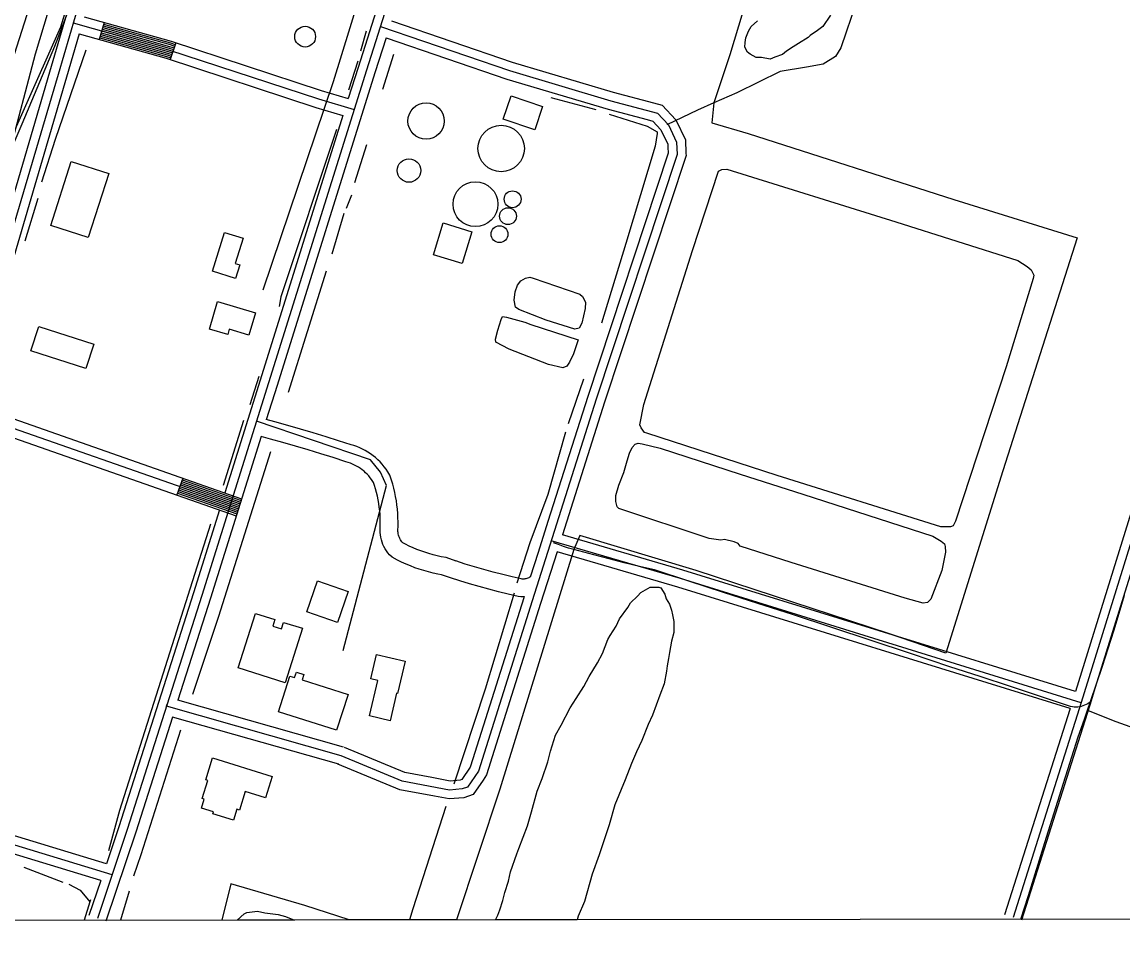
# Model space of a CAD drawing. Extents: x 3297772 to 3335630, y 634068 to 659439.
# Drawn here: x 3329468 to 3331326, y 639447 to 640990 of the extents above; entities that cross this region are included whole.
import ezdxf

# ---------------------------------------------------------------- set-up
doc = ezdxf.new("R2010")
doc.units = 0
for name, color, linetype in [('V-BLDG-OTLN', 7, 'Continuous'), ('V-BORW-IDEN', 7, 'Continuous'), ('V-DTCH-CNTR', 7, 'Continuous'), ('V-GRID-FRAM', 7, 'Continuous'), ('V-RAIL-TRAK', 7, 'Continuous'), ('V-ROAD-CNTR', 7, 'Continuous'), ('V-SITE-OTLN', 7, 'Continuous'), ('V-SITE-VEGE', 7, 'Continuous'), ('V-TOPO-SHOR', 7, 'Continuous'), ('V-UTIL-LINE', 7, 'Continuous')]:
    doc.layers.add(name, color=color, linetype=linetype)

msp = doc.modelspace()

# ---------------------------------------------------------------- linework, layer by layer
at = {"layer": 'V-BLDG-OTLN'}
for points in [[(3330293.1, 640865.5), (3330346.4, 640847.4), (3330333.1, 640808.1), (3330279.8, 640826.2)], [(3329516.7, 640646.6), (3329551.2, 640754.7), (3329614.2, 640734.6), (3329579.7, 640626.5)], [(3330162, 640597.3), (3330178.6, 640651.2), (3330227.1, 640636.3), (3330210.5, 640582.4)], [(3329789.3, 640569.5), (3329809.7, 640635), (3329840.9, 640625.3), (3329827.7, 640582.8), (3329835.5, 640580.4), (3329828.3, 640557.4)], [(3329798.1, 640518.3), (3329862, 640499.4), (3329850.9, 640461.8), (3329817.5, 640471.7), (3329815, 640463.1), (3329784.4, 640472.1)], [(3329496.2, 640476.6), (3329589.1, 640446.8), (3329575.7, 640405.3), (3329482.9, 640435.1)], [(3329948.5, 639995.3), (3329966.8, 640047.4), (3330018.5, 640029.3), (3330000.2, 639977.2)], [(3329912.2, 639875.5), (3329832.9, 639900.4), (3329861.7, 639992.3), (3329894.6, 639982), (3329891.1, 639970.9), (3329905.7, 639966.4), (3329909.1, 639977.3), (3329941, 639967.3)], [(3330056.5, 639882.1), (3330066.2, 639923.3), (3330114.3, 639912), (3330101.4, 639857.2), (3330099.9, 639857.6), (3330089, 639811.3), (3330054.4, 639819.4), (3330068.5, 639879.3)], [(3329998.8, 639795.3), (3329900.9, 639826.5), (3329920, 639886.5), (3329927.9, 639884), (3329930.9, 639893.4), (3329943.5, 639889.4), (3329940.6, 639880.5), (3330018.1, 639855.8)], [(3329789.5, 639748.7), (3329889.8, 639717.4), (3329878.6, 639681.3), (3329844.5, 639691.9), (3329834.7, 639660.5), (3329830.4, 639661.9), (3329824.6, 639643.4), (3329789.8, 639654.3), (3329790.8, 639657.6), (3329770.8, 639663.8), (3329775.6, 639679.2), (3329772, 639680.3), (3329781.4, 639710.6), (3329778, 639711.6)]]:
    msp.add_lwpolyline(points, close=True, dxfattribs=at)
at = {"layer": 'V-BORW-IDEN'}
for centre, radius in [((3329945.7, 640965.3), 17.5), ((3330149.8, 640823), 30.7), ((3330276.4, 640776.6), 39.2), ((3330120.9, 640739.5), 19.8), ((3330233, 640682.7), 37.8), ((3330295.7, 640691), 14.2), ((3330287.9, 640662.4), 14.2), ((3330273.6, 640632.1), 14.2)]:
    msp.add_circle(centre, radius, dxfattribs=at)
at = {"layer": 'V-DTCH-CNTR'}
for points in [[(3331317.8, 642318.6), (3331290.3, 642234.1), (3331211.1, 641976.7), (3331130.6, 641753.7), (3331093.2, 641667.8), (3331046.5, 641565.1), (3331007.3, 641441.8), (3330945.3, 641240.8), (3330902.2, 641102.2), (3330849.7, 640946.2), (3330840.4, 640931.7), (3330819.7, 640918.9), (3330791.4, 640913.8), (3330747.1, 640906.6), (3330674.3, 640870.5), (3330635.2, 640853.4), (3330607.6, 640841.3), (3330556.1, 640816.7)], [(3331270.9, 639843.5), (3331268.5, 639841.7), (3331266, 639840), (3331263.4, 639838.6), (3331260.7, 639837.3), (3331257.9, 639836.2), (3331255.1, 639835.4), (3331252.1, 639834.8), (3331249.2, 639834.4), (3331246.2, 639834.3), (3331243.2, 639834.4), (3331240.2, 639834.7), (3331237.3, 639835.2), (3331186.5, 639852.3), (3331135.6, 639869.2), (3331084.6, 639885.9), (3331033.6, 639902.4), (3330967.2, 639924.8), (3330900.8, 639946.9), (3330834.3, 639968.8), (3330767.7, 639990.4), (3330709.5, 640008.8), (3330651.3, 640027.5), (3330593.2, 640046.5), (3330535.2, 640065.7), (3330509.6, 640071.7), (3330484, 640077.9), (3330458.5, 640084.3), (3330433, 640091), (3330407.6, 640097.9), (3330399, 640100.2), (3330390.3, 640102.7), (3330381.8, 640105.4), (3330373.3, 640108.4), (3330364.9, 640111.5)], [(3331153.4, 639476.3), (3331165.9, 639516.6), (3331193.8, 639605.9), (3331221.8, 639695.1), (3331250.1, 639784.2), (3331260.6, 639813.8), (3331265.8, 639829), (3331270.9, 639843.5), (3331281, 639873.3), (3331290.9, 639903.1), (3331300.6, 639933), (3331310.1, 639963), (3331319.3, 639993), (3331328.4, 640023.1)], [(3331265.8, 639829), (3331289.6, 639819.5), (3331313.4, 639810.3), (3331337.4, 639801.4), (3331361.4, 639792.6), (3331385.5, 639784.1), (3331409.7, 639775.8), (3331434, 639767.7), (3331458.3, 639759.9), (3331482.7, 639752.3), (3331500.4, 639745.3), (3331518.1, 639738.6), (3331535.9, 639732), (3331553.8, 639725.6), (3331571.8, 639719.4), (3331589.8, 639713.4), (3331607.9, 639707.7), (3331626, 639702.1), (3331644.3, 639696.7), (3331662.5, 639691.6), (3331680.9, 639686.6), (3331699.3, 639681.9), (3331717.7, 639677.3), (3331736.2, 639673)]]:
    msp.add_lwpolyline(points, dxfattribs=at)
at = {"layer": 'V-GRID-FRAM'}
msp.add_lwpolyline([(3301870.2, 657630.6), (3333425.5, 657662.7), (3333452, 639478.7), (3301880.8, 639446.5), (3301870.2, 657630.6)], dxfattribs=at)
at = {"layer": 'V-RAIL-TRAK'}
for points in [[(3329272.4, 640363.6), (3329304.4, 640460.8), (3329361.2, 640639.6), (3329434.1, 640869), (3329485.3, 641029.9), (3329574.2, 641312.2), (3329672.7, 641620.8)], [(3328909.8, 639474), (3328949.4, 639600.4), (3329018.7, 639775.2), (3329126.1, 640026.9), (3329246.9, 640303.4), (3329332, 640504.6), (3329404.4, 640670.1), (3329468, 640818.5), (3329523.6, 640949), (3329553.1, 641026.7), (3329605.2, 641187.6), (3329664.4, 641373.4), (3329710.9, 641521.2), (3329728.4, 641582)], [(3329446.1, 640767.5), (3329490.8, 640936.2), (3329541.8, 641106.4), (3329605.3, 641293.3), (3329632.7, 641346), (3329673.1, 641423.6), (3329697.8, 641479.6)]]:
    msp.add_lwpolyline(points, dxfattribs=at)
at = {"layer": 'V-ROAD-CNTR'}
for p, q in [((3329606.6, 640989.3), (3329598.4, 640960.4)), ((3329727.4, 640955), (3329718.1, 640926.5)), ((3329739.1, 640220.6), (3329729.2, 640192.3)), ((3331236.3, 639831.8), (3331125.9, 639483.9))]:
    msp.add_line(p, q, dxfattribs=at)
for points in [[(3330534.9, 642422.4), (3330345.7, 641834.7), (3330247.9, 641534.1), (3330049.2, 640908.9), (3329884.1, 640381.4), (3329771.5, 640022.7), (3329645.6, 639627.8), (3329595.2, 639477.8)], [(3329813.5, 641797), (3329753.3, 641625.7), (3329624.8, 641228.4), (3329528.8, 640901.3), (3329436.9, 640589.2), (3329354.5, 640361.9), (3329366.6, 640337.8), (3329372.3, 640333), (3329819.8, 640176.5)], [(3329794.2, 641787.2), (3329739.1, 641630.5), (3329610.5, 641232.8), (3329514.4, 640905.5), (3329422.6, 640593.9), (3329338.2, 640360.9), (3329354.5, 640328.3), (3329364.8, 640319.7), (3329829.5, 640157.2)], [(3330268, 641644.2), (3330233.7, 641538.7), (3330034.9, 640913.4), (3330018.5, 640861)], [(3328904.8, 639477.1), (3328947.5, 639612.6), (3329136.9, 640066.3), (3329263.3, 640362.7), (3329410.1, 640706.2), (3329533.5, 640981.7), (3329724.8, 641603.5)], [(3331650.6, 641081.8), (3331536.7, 640724.6), (3331450.4, 640469.9), (3331255.3, 639841.9), (3331140.2, 639479.3)], [(3329573, 640998.8), (3329719.7, 640957.5), (3329972.8, 640874.6), (3330018.5, 640861)], [(3329554.4, 640988.4), (3329715.3, 640943.1), (3329968.4, 640860.3), (3330028.4, 640842.4)], [(3329602.5, 640974.9), (3329715.3, 640943.1), (3329722.7, 640940.7)], [(3329603.3, 640977.8), (3329716.2, 640946), (3329723.7, 640943.6)], [(3329604.1, 640980.7), (3329717.1, 640948.9), (3329724.6, 640946.4)], [(3329604.9, 640983.5), (3329718, 640951.8), (3329725.5, 640949.3)], [(3329605.7, 640986.4), (3329718.8, 640954.6), (3329726.5, 640952.1)], [(3330072.6, 640982.4), (3330290.4, 640908), (3330461.2, 640857.3), (3330540.2, 640836.3), (3330558.5, 640816.4), (3330572.3, 640787.5), (3330573.2, 640766.7), (3330436.6, 640353.6), (3330328.7, 640013.8), (3330238, 639726.4), (3330219.5, 639699.5), (3330210.4, 639696.2), (3330189.5, 639694.4), (3330109.5, 639709.3), (3330006.4, 639752.2)], [(3330091.3, 640991.8), (3330295, 640922.3), (3330465.3, 640871.7), (3330533.5, 640853.6)], [(3329564.6, 640970), (3329543.2, 640897), (3329451.2, 640584.5), (3329370.8, 640362.8), (3329378.6, 640347.3), (3329379.8, 640346.2), (3329838.5, 640185.8)], [(3329564.6, 640970), (3329711, 640928.8), (3329963.9, 640846), (3330009.5, 640832.3)], [(3329599.2, 640963.3), (3329711.8, 640931.7), (3329719, 640929.3)], [(3329600.1, 640966.2), (3329712.7, 640934.5), (3329719.9, 640932.2)], [(3329600.9, 640969.1), (3329713.6, 640937.4), (3329720.9, 640935)], [(3329601.7, 640972), (3329714.5, 640940.3), (3329721.8, 640937.9)], [(3330082.2, 640963.2), (3330063.5, 640904.4), (3329898.4, 640376.9), (3329880.2, 640319)], [(3330082.2, 640963.2), (3330285.9, 640893.7), (3330457.2, 640842.8), (3330522.9, 640825.4)], [(3330533.5, 640853.6), (3330548.3, 640849.7), (3330571, 640824.9), (3330587.2, 640791.2), (3330588.1, 640768)], [(3330009.5, 640832.3), (3329869.8, 640385.9), (3329810.1, 640195.8)], [(3330522.9, 640825.4), (3330532.1, 640822.9), (3330545.9, 640807.9), (3330557.5, 640783.8), (3330557.7, 640778.7)], [(3330557.7, 640778.7), (3330558.1, 640768.8), (3330422.4, 640358.2), (3330355.4, 640147.4)], [(3330588.1, 640768), (3330588.3, 640764.6), (3330450.9, 640348.9), (3330379.8, 640125.1)], [(3331491, 640636.6), (3331436.1, 640474.5), (3331245.3, 639860.4)], [(3331519.2, 640626.4), (3331464.7, 640465.3), (3331278.9, 639867.5)], [(3330010.1, 639929.6), (3330083.2, 640208.2), (3330072.6, 640230.4), (3330055.9, 640251.4), (3329863.9, 640316.9)], [(3330200.4, 640080.7), (3330183.6, 640086.4), (3330175.4, 640088), (3330168.4, 640089.5), (3330161.5, 640091.3), (3330154.6, 640093.2), (3330147.8, 640095.4), (3330141.1, 640097.7), (3330134.4, 640100.3), (3330127.8, 640103), (3330121.3, 640106), (3330114.9, 640109.1), (3330110.5, 640111.4), (3330110.3, 640111.6), (3330109, 640113.2), (3330107.7, 640114.9), (3330106.6, 640116.7), (3330105.6, 640118.6), (3330104.7, 640120.5), (3330103.9, 640122.5), (3330103.3, 640124.5), (3330102.8, 640126.5), (3330102.5, 640128.6), (3330102.3, 640130.7), (3330102.2, 640132.9), (3330102.4, 640139.4), (3330102.5, 640146.6), (3330102.3, 640153.8), (3330102, 640160.9), (3330101.4, 640168.1), (3330100.6, 640175.3), (3330099.6, 640182.4), (3330098.4, 640189.5), (3330096.9, 640196.6), (3330095.3, 640203.6), (3330093.4, 640210.5), (3330091.4, 640217.4), (3330088.6, 640225.7), (3330085.2, 640231.3), (3330082.2, 640235.7), (3330079.1, 640239.9), (3330075.7, 640244), (3330072.1, 640247.8), (3330068.4, 640251.6), (3330064.4, 640255.1), (3330060.3, 640258.4), (3330056.1, 640261.5), (3330051.7, 640264.4), (3330047.1, 640267.1), (3330042.4, 640269.6), (3330037.7, 640271.8), (3330032.8, 640273.8), (3330027.8, 640275.5), (3330023.3, 640276.9), (3330002.2, 640283.7), (3329980.9, 640290.5), (3329959.4, 640297), (3329937.9, 640303.3), (3329916.4, 640309.5), (3329894.8, 640315.4), (3329880, 640319.3)], [(3329871.3, 640290.6), (3329785.8, 640018.2), (3329731, 639846.2)], [(3330190.7, 640052.3), (3330176, 640057.3), (3330169.3, 640058.6), (3330161.5, 640060.3), (3330153.7, 640062.3), (3330146, 640064.5), (3330138.3, 640066.9), (3330130.8, 640069.5), (3330123.3, 640072.4), (3330115.9, 640075.5), (3330108.5, 640078.8), (3330101.3, 640082.3), (3330092.3, 640087.1), (3330088.1, 640091.4), (3330085.4, 640094.6), (3330083, 640097.9), (3330080.7, 640101.4), (3330078.7, 640105), (3330077, 640108.8), (3330075.5, 640112.7), (3330074.3, 640116.7), (3330073.4, 640120.7), (3330072.7, 640124.8), (3330072.3, 640128.9), (3330072.2, 640133), (3330072.4, 640140.1), (3330072.5, 640146.4), (3330072.4, 640152.7), (3330072, 640159), (3330071.5, 640165.2), (3330070.8, 640171.5), (3330069.9, 640177.8), (3330068.9, 640184), (3330067.6, 640190.1), (3330066.2, 640196.3), (3330064.6, 640202.4), (3330062.8, 640208.4), (3330061.2, 640213), (3330060, 640215.1), (3330057.8, 640218.2), (3330055.5, 640221.3), (3330053.1, 640224.2), (3330050.5, 640227), (3330047.8, 640229.7), (3330045, 640232.2), (3330042, 640234.6), (3330038.9, 640236.9), (3330035.8, 640239), (3330032.5, 640240.9), (3330029.1, 640242.7), (3330025.7, 640244.3), (3330022.1, 640245.7), (3330018.5, 640247), (3330014.3, 640248.2), (3329993.1, 640255.2), (3329972, 640261.8), (3329950.8, 640268.3), (3329929.6, 640274.5), (3329908.3, 640280.6), (3329887, 640286.4), (3329871.3, 640290.6)], [(3329737.1, 640214.9), (3329836.7, 640180.1)], [(3329738.1, 640217.8), (3329837.6, 640183)], [(3329730.2, 640195.1), (3329830.4, 640160.1)], [(3329731.2, 640197.9), (3329831.3, 640162.9)], [(3329732.2, 640200.8), (3329832.2, 640165.8)], [(3329733.2, 640203.6), (3329833.1, 640168.7)], [(3329734.2, 640206.4), (3329834, 640171.5)], [(3329735.2, 640209.3), (3329834.9, 640174.4)], [(3329736.1, 640212.1), (3329835.8, 640177.3)], [(3329801.1, 640167.1), (3329757.2, 640027.2), (3329631.3, 639632.4), (3329610.4, 639570.1)], [(3330355.4, 640147.4), (3330338.7, 640095)], [(3331245.3, 639860.4), (3330583.2, 640065.3), (3330379.8, 640125.1)], [(3331255.2, 639841.6), (3330578.9, 640051), (3330360.8, 640115)], [(3330370.7, 640096.5), (3330343, 640009.3), (3330251.6, 639719.8), (3330245.8, 639711.3)], [(3330338.7, 640095), (3330325.5, 640053.3)], [(3331236.3, 639831.8), (3330574.6, 640036.6), (3330370.7, 640096.5)], [(3330325.8, 640054.3), (3330325.8, 640054.3), (3330324.4, 640053.4), (3330322.9, 640052.6), (3330321.4, 640051.9), (3330319.9, 640051.3), (3330318.3, 640050.9), (3330316.6, 640050.6), (3330315, 640050.4), (3330313.3, 640050.3), (3330311.6, 640050.3), (3330310.3, 640050.5), (3330295, 640054), (3330279, 640057.9), (3330263.2, 640062), (3330247.3, 640066.3), (3330231.6, 640070.9), (3330215.9, 640075.7), (3330200.2, 640080.8)], [(3330315, 640020.3), (3330313.4, 640020.3), (3330309.5, 640020.4), (3330305.2, 640020.9), (3330288.1, 640024.8), (3330271.7, 640028.8), (3330255.4, 640033), (3330239.2, 640037.5), (3330223, 640042.2), (3330206.9, 640047.1), (3330191, 640052.3)], [(3330315.1, 640020.8), (3330314.4, 640018.4), (3330224.9, 639734.6)], [(3331278.9, 639867.5), (3331269.6, 639837.4), (3331261.3, 639811.2)], [(3330010.5, 639766.6), (3329731, 639846.2)], [(3330006.4, 639752.2), (3329712, 639836), (3329713, 639839)], [(3331236.3, 639831.8), (3331230.8, 639814.3)], [(3329721.9, 639817.6), (3329659.8, 639623.1), (3329609.4, 639473)], [(3330002.3, 639737.8), (3329721.9, 639817.6)], [(3331261.3, 639811.2), (3331154.5, 639474.8)], [(3330159.6, 639715.3), (3330113.8, 639723.8), (3330012.2, 639766)], [(3330163.7, 639684), (3330105.2, 639694.8), (3330000.7, 639738.3)], [(3330224.9, 639734.6), (3330224.4, 639733.1), (3330209.9, 639712), (3330207.1, 639711), (3330190.2, 639709.6), (3330159.6, 639715.3)], [(3330245.8, 639711.3), (3330229.1, 639687.1), (3330213.6, 639681.4), (3330188.7, 639679.3), (3330163.7, 639684)], [(3329610.4, 639570.1), (3329220.2, 639688.7)], [(3329620, 639551.5), (3329224.6, 639671.7)], [(3329600.8, 639541.7), (3329229.1, 639654.7)], [(3329600.8, 639541.7), (3329580.9, 639482.5)]]:
    msp.add_lwpolyline(points, dxfattribs=at)
at = {"layer": 'V-SITE-OTLN'}
for p, q in [((3330751.7, 641231.4), (3330662.2, 640934.8)), ((3330662.2, 640934.8), (3330635.2, 640853.4)), ((3330635.2, 640853.4), (3330631.6, 640819.8)), ((3330631.6, 640819.8), (3330693.1, 640802.1)), ((3330693.1, 640802.1), (3331040.3, 640690.4)), ((3331040.3, 640690.4), (3331248.3, 640626.1)), ((3331248.3, 640626.1), (3331122.6, 640232.8)), ((3331122.6, 640232.8), (3331026.6, 639925.4)), ((3330409.1, 640123.7), (3330399, 640100.2)), ((3330605.3, 640064.9), (3330409.1, 640123.7)), ((3330399, 640100.2), (3330273.9, 639695.6)), ((3330931.7, 639957.9), (3330605.3, 640064.9)), ((3331026.6, 639925.4), (3330931.7, 639957.9)), ((3330273.9, 639695.6), (3330201.3, 639475.4)), ((3329820.2, 639536.3), (3329804.9, 639475)), ((3329945, 639499.9), (3329820.2, 639536.3)), ((3330020, 639475.2), (3329945, 639499.9)), ((3329804.9, 639475), (3328887.2, 639474)), ((3330201.3, 639475.4), (3330020, 639475.2))]:
    msp.add_line(p, q, dxfattribs=at)
at = {"layer": 'V-SITE-VEGE'}
for p, q in [((3330506.3, 640021.2), (3330512, 640027.9)), ((3330512, 640027.9), (3330528, 640036.7)), ((3330528, 640036.7), (3330542.7, 640036.5)), ((3330542.7, 640036.5), (3330546.1, 640035.3)), ((3330546.1, 640035.3), (3330552.7, 640025)), ((3330490.2, 640002.2), (3330494.8, 640010.1)), ((3330494.8, 640010.1), (3330506.3, 640021.2)), ((3330552.7, 640025), (3330554.8, 640017.1)), ((3330554.8, 640017.1), (3330560.3, 640007.9)), ((3330476.3, 639983.2), (3330490.2, 640002.2)), ((3330560.3, 640007.9), (3330563.6, 639997.7)), ((3330563.6, 639997.7), (3330565.7, 639989.8)), ((3330470.5, 639970.9), (3330476.3, 639983.2)), ((3330565.7, 639989.8), (3330567.8, 639978.5)), ((3330567.8, 639978.5), (3330567.5, 639960.4)), ((3330456.6, 639948.5), (3330460.1, 639955.2)), ((3330460.1, 639955.2), (3330470.5, 639970.9)), ((3330567.5, 639960.4), (3330563.9, 639945.7)), ((3330447.2, 639924.9), (3330456.6, 639948.5)), ((3330563.9, 639945.7), (3330560.2, 639926.6)), ((3330439, 639909.2), (3330447.2, 639924.9)), ((3330558.9, 639916.4), (3330556.5, 639904)), ((3330560.2, 639926.6), (3330558.9, 639916.4)), ((3330425.1, 639885.7), (3330439, 639909.2)), ((3330556.5, 639904), (3330555.2, 639895)), ((3330415.8, 639868.9), (3330425.1, 639885.7)), ((3330555.2, 639895), (3330551.5, 639873.6)), ((3330403.1, 639848.8), (3330415.8, 639868.9)), ((3330551.5, 639873.6), (3330544.4, 639854.5)), ((3330392.7, 639833.1), (3330403.1, 639848.8)), ((3330544.4, 639854.5), (3330531.5, 639820.8)), ((3330377.5, 639804), (3330392.7, 639833.1)), ((3330524.5, 639805.1), (3330513.9, 639778.1)), ((3330531.5, 639820.8), (3330524.5, 639805.1)), ((3330359.9, 639760.2), (3330368.2, 639787.2)), ((3330368.2, 639787.2), (3330377.5, 639804)), ((3330513.9, 639778.1), (3330504.5, 639759.1)), ((3330355.1, 639742.2), (3330359.9, 639760.2)), ((3330504.5, 639759.1), (3330496.3, 639738.9)), ((3330345.6, 639714.1), (3330355.1, 639742.2)), ((3330496.3, 639738.9), (3330485.7, 639711.9)), ((3330337.4, 639692.7), (3330345.6, 639714.1)), ((3330485.7, 639711.9), (3330468.1, 639669.2)), ((3330327.8, 639657.8), (3330337.4, 639692.7)), ((3330320.7, 639634.2), (3330327.8, 639657.8)), ((3330468.1, 639669.2), (3330458.6, 639635.5)), ((3330306.5, 639596), (3330320.7, 639634.2)), ((3330458.6, 639635.5), (3330442, 639584.9)), ((3330292.4, 639556.7), (3330303, 639587)), ((3330303, 639587), (3330306.5, 639596)), ((3330442, 639584.9), (3330430.2, 639552.3)), ((3330288.7, 639540.9), (3330292.4, 639556.7)), ((3330430.2, 639552.3), (3330417, 639506.2)), ((3330282.8, 639521.8), (3330288.7, 639540.9)), ((3330274.4, 639492.5), (3330279.2, 639508.3)), ((3330279.2, 639508.3), (3330282.8, 639521.8)), ((3329847.2, 639487.8), (3329865.3, 639489.8)), ((3329865.3, 639489.8), (3329877.7, 639487.3)), ((3330270.9, 639483.5), (3330274.4, 639492.5)), ((3330417, 639506.2), (3330406.5, 639481.5)), ((3329830.9, 639475), (3329842.7, 639485.6)), ((3329927.5, 639475.1), (3329830.9, 639475)), ((3329842.7, 639485.6), (3329847.2, 639487.8)), ((3329877.7, 639487.3), (3329900.3, 639484.7)), ((3329900.3, 639484.7), (3329912.7, 639481.1)), ((3329912.7, 639481.1), (3329927.5, 639475.1)), ((3330266.7, 639475.4), (3330270.9, 639483.5)), ((3330404.5, 639475.6), (3330266.7, 639475.4)), ((3330406.5, 639481.5), (3330404.5, 639475.6))]:
    msp.add_line(p, q, dxfattribs=at)
msp.add_lwpolyline([(3330832.1, 641001.6), (3330819.4, 640982.6), (3330810.2, 640975.9), (3330797.7, 640967.1), (3330794.2, 640963.7), (3330778.3, 640953.8), (3330769.1, 640948.3), (3330757.7, 640940.6), (3330750.9, 640935), (3330738.4, 640930.7), (3330730.4, 640927.4), (3330715.8, 640929.9), (3330706.7, 640930.1), (3330696.6, 640935.9), (3330692.2, 640939.3), (3330687.8, 640947.3), (3330687.9, 640955.2), (3330689.1, 640963.1), (3330693.8, 640974.3), (3330698.5, 640982.2), (3330708.8, 640992.2)], dxfattribs=at)
at = {"layer": 'V-TOPO-SHOR'}
for p, q in [((3330048.7, 640974.4), (3330039.3, 640941.1)), ((3330034.7, 640923.9), (3330018.9, 640875.2)), ((3330094.7, 640935), (3330076.2, 640876.4)), ((3330360, 640862.7), (3330436.3, 640842.5)), ((3330049.2, 640782.6), (3330028.7, 640718.5)), ((3330024, 640697.8), (3330014.8, 640675.3)), ((3329494.5, 640692), (3329472.8, 640620.4)), ((3330011.1, 640667.2), (3329990.7, 640598.6)), ((3329981.4, 640569.8), (3329917.3, 640365.1)), ((3329867.5, 640391.9), (3329852.6, 640344.1)), ((3330415.3, 640387.7), (3330389.7, 640312.2)), ((3329841.5, 640318), (3329807.1, 640208)), ((3329471, 639564.4), (3329537.1, 639538.8))]:
    msp.add_line(p, q, dxfattribs=at)
for points in [[(3329575.5, 640942.6), (3329524.2, 640791.6), (3329501, 640720)], [(3330458.9, 640834.5), (3330522.7, 640814.5), (3330539.8, 640805), (3330539.8, 640801.8), (3330536.5, 640780.8), (3330486.7, 640616.5), (3330445.7, 640481.8)], [(3329998.4, 640808.5), (3329904.8, 640526.3), (3329901.9, 640510)], [(3331018.5, 640138.4), (3330742.3, 640224.8), (3330522.1, 640296.4), (3330518, 640297.8), (3330512.6, 640305.4), (3330510.6, 640310.2), (3330517, 640345), (3330599.2, 640604.8), (3330643.4, 640738.5), (3330648.9, 640741.2), (3330657.1, 640741.8), (3330942.2, 640653.2), (3331148.1, 640587.9), (3331163.8, 640577.5), (3331170.6, 640572), (3331175.3, 640563.1), (3331173.9, 640557.6), (3331128.2, 640408.3), (3331043.2, 640147.8), (3331039.1, 640140.3), (3331034.3, 640138.3), (3331030.8, 640138.3), (3331018.5, 640138.4)], [(3330330.4, 640557.7), (3330409.3, 640530.7), (3330413.9, 640526.8), (3330418.5, 640517.5), (3330418.4, 640506.6), (3330412.8, 640481.8), (3330408, 640473.4), (3330401, 640471.9), (3330352.3, 640487), (3330306, 640505.2), (3330300.6, 640509.1), (3330298.3, 640520.8), (3330300, 640534.7), (3330304, 640546.3), (3330309.5, 640553.3), (3330317.3, 640557.8), (3330325, 640559.3), (3330330.4, 640557.7)], [(3330326.7, 640479.5), (3330406.3, 640454), (3330398.4, 640430), (3330392, 640416.1), (3330387.3, 640409.2), (3330380.3, 640406.9), (3330356.4, 640412.5), (3330289.9, 640437.9), (3330267.5, 640449.7), (3330266.8, 640455.2), (3330270.8, 640469.9), (3330276.4, 640488.4), (3330278.7, 640493.1), (3330285.7, 640492.2), (3330316.6, 640483.4), (3330326.7, 640479.5)], [(3330384.9, 640298.2), (3330355.1, 640193), (3330324.8, 640111.3), (3330303.1, 640043.6)], [(3330785.2, 640193.3), (3331004.5, 640122.7), (3331018.9, 640114.2), (3331024.2, 640109.6), (3331025.7, 640105), (3331026.4, 640095.8), (3331020.1, 640064.6), (3331001.3, 640016.6), (3330995.9, 640010.6), (3330988.3, 640009.9), (3330957.8, 640017.8), (3330766, 640078.1), (3330679.9, 640105.6), (3330676.1, 640110.2), (3330669.3, 640113.3), (3330653.3, 640117.3), (3330647.2, 640115.8), (3330627.4, 640119), (3330475.1, 640169.1), (3330472.1, 640172.2), (3330469.9, 640181.4), (3330470, 640191.3), (3330474.7, 640208.8), (3330483.3, 640230.1), (3330488.8, 640249.9), (3330492.7, 640262.9), (3330497.4, 640272), (3330502.7, 640278.1), (3330507.3, 640279.6), (3330514.2, 640278.7), (3330544.7, 640270.9), (3330679.4, 640227), (3330785.2, 640193.3)], [(3329887.5, 640265), (3329799.3, 639987.2), (3329755.7, 639855.6)], [(3329785.8, 640143), (3329709.6, 639902.3), (3329632.6, 639659.7), (3329613.9, 639592.1)], [(3330298.3, 640026.5), (3330249.3, 639864.6), (3330196.5, 639704.2)], [(3329735.3, 639795.2), (3329668.4, 639585.1), (3329656.3, 639549)], [(3330182.9, 639666.9), (3330127.6, 639494.1), (3330121.5, 639475.3)], [(3329547.2, 639535.6), (3329565.9, 639525.3), (3329582.4, 639505.9)], [(3329583.4, 639509.1), (3329582.4, 639505.9), (3329573.1, 639474.7)], [(3329648.9, 639523.8), (3329633.9, 639474.8)]]:
    msp.add_lwpolyline(points, dxfattribs=at)
at = {"layer": 'V-UTIL-LINE'}
for points in [[(3329993.6, 640889.7), (3330162.2, 641436.7)], [(3329875.1, 640538.4), (3329993.6, 640889.7)]]:
    msp.add_lwpolyline(points, dxfattribs=at)

doc.saveas('drawing.dxf')
